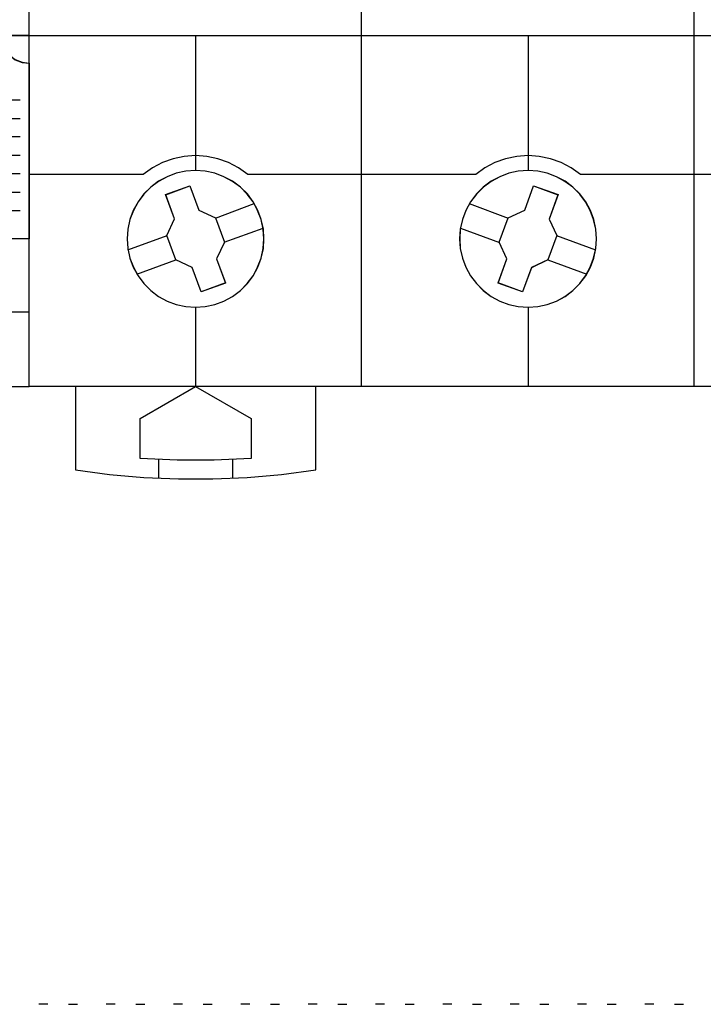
# Model space of a CAD drawing. Header units: millimetres. Extents: x -1290 to 1795, y -4192 to -1311.
# Tile 321 of 656: x 1495 to 1502, y -3730 to -3719. Entities that reach past the tile are written whole.
import ezdxf

# ---------------------------------------------------------------- set-up
doc = ezdxf.new("R2010")
doc.units = ezdxf.units.MM
doc.layers.add('45', color=7, linetype='Continuous')
doc.layers.add('51', color=7, linetype='Continuous')
doc.layers.add('Aparatura', color=7, linetype='Continuous', lineweight=13)

# ---------------------------------------------------------------- blocks, each defined once
blk = doc.blocks.new('*U236')
at = {"layer": '45', "color": 7}
for points in [[(657.373614, -383.509255), (675.370522, -383.509255), (675.370522, -383.509255), (693.361587, -383.509255), (693.361587, -383.509255), (693.361587, -466.48895), (693.361587, -466.48895), (675.370522, -466.48895), (675.370522, -466.48895), (657.373614, -466.48895), (657.373614, -466.48895), (639.382549, -466.48895), (639.382549, -466.48895), (639.382549, -383.509255), (639.382549, -383.509255), (657.373614, -383.509255), (657.373614, -383.509255)], [(652.087186, -458.486137), (652.052084, -457.965504), (651.940926, -457.444872), (651.747863, -456.947638), (651.502147, -456.479653), (651.186226, -456.058467), (650.811801, -455.68993), (650.384723, -455.37404), (649.922542, -455.122498), (649.425259, -454.935304), (648.910425, -454.824158), (648.38389, -454.783209), (647.863205, -454.824158), (647.33667, -454.935304), (646.845238, -455.122498), (646.383057, -455.37404), (645.961829, -455.68993), (645.587404, -456.058467), (645.271483, -456.479653), (645.014066, -456.947638), (644.832704, -457.444872), (644.721547, -457.965504), (644.686444, -458.486137), (644.721547, -459.01847), (644.832704, -459.533253), (645.014066, -460.024637), (645.271483, -460.492621), (645.587404, -460.913807), (645.961829, -461.288195), (646.383057, -461.604084), (646.845238, -461.861476), (647.33667, -462.04282), (647.863205, -462.153966), (648.38389, -462.189065), (648.910425, -462.153966), (649.425259, -462.04282), (649.922542, -461.861476), (650.384723, -461.604084), (650.811801, -461.288195), (651.186226, -460.913807), (651.502147, -460.492621), (651.747863, -460.024637), (651.940926, -459.533253), (652.052084, -459.01847), (652.087186, -458.486137)], [(652.083605, -458.487035), (652.048545, -457.967033), (651.937522, -457.447031), (651.744693, -456.950401), (651.499274, -456.482983), (651.183735, -456.062308), (650.809763, -455.694217), (650.383201, -455.37871), (649.92158, -455.127473), (649.424898, -454.940506), (648.910687, -454.829495), (648.384789, -454.788596), (647.864734, -454.829495), (647.338836, -454.940506), (646.847998, -455.127473), (646.386376, -455.37871), (645.965658, -455.694217), (645.591686, -456.062308), (645.276147, -456.482983), (645.019042, -456.950401), (644.837899, -457.447031), (644.726876, -457.967033), (644.691816, -458.487035), (644.726876, -459.018722), (644.837899, -459.532881), (645.019042, -460.023669), (645.276147, -460.491087), (645.591686, -460.911762), (645.965658, -461.285696), (646.386376, -461.601203), (646.847998, -461.858282), (647.338836, -462.039406), (647.864734, -462.150418), (648.384789, -462.185474), (648.910687, -462.150418), (649.424898, -462.039406), (649.92158, -461.858282), (650.383201, -461.601203), (650.809763, -461.285696), (651.183735, -460.911762), (651.499274, -460.491087), (651.744693, -460.023669), (651.937522, -459.532881), (652.048545, -459.018722), (652.083605, -458.487035)], [(670.07602, -458.486137), (670.040912, -457.965504), (669.923883, -457.444872), (669.742489, -456.947638), (669.490878, -456.479653), (669.169049, -456.058467), (668.794558, -455.68993), (668.373256, -455.37404), (667.905142, -455.122498), (667.413622, -454.935304), (666.898696, -454.824158), (666.37792, -454.783209), (665.84544, -454.824158), (665.330514, -454.935304), (664.838995, -455.122498), (664.370881, -455.37404), (663.949578, -455.68993), (663.575087, -456.058467), (663.253258, -456.479653), (663.001647, -456.947638), (662.820253, -457.444872), (662.703224, -457.965504), (662.668116, -458.486137), (662.703224, -459.01847), (662.820253, -459.533253), (663.001647, -460.024637), (663.253258, -460.492621), (663.575087, -460.913807), (663.949578, -461.288195), (664.370881, -461.604084), (664.838995, -461.861476), (665.330514, -462.04282), (665.84544, -462.153966), (666.37792, -462.189065), (666.898696, -462.153966), (667.413622, -462.04282), (667.905142, -461.861476), (668.373256, -461.604084), (668.794558, -461.288195), (669.169049, -460.913807), (669.490878, -460.492621), (669.742489, -460.024637), (669.923883, -459.533253), (670.040912, -459.01847), (670.07602, -458.486137)], [(670.070648, -458.487035), (670.035591, -457.967033), (669.918732, -457.447031), (669.737601, -456.950401), (669.486355, -456.482983), (669.164993, -456.062308), (668.791045, -455.694217), (668.370353, -455.37871), (667.902918, -455.127473), (667.412111, -454.940506), (666.897933, -454.829495), (666.377911, -454.788596), (665.846204, -454.829495), (665.332025, -454.940506), (664.841218, -455.127473), (664.373783, -455.37871), (663.953091, -455.694217), (663.579143, -456.062308), (663.257782, -456.482983), (663.006535, -456.950401), (662.825404, -457.447031), (662.708546, -457.967033), (662.673488, -458.487035), (662.708546, -459.018722), (662.825404, -459.532881), (663.006535, -460.023669), (663.257782, -460.491087), (663.579143, -460.911762), (663.953091, -461.285696), (664.373783, -461.601203), (664.841218, -461.858282), (665.332025, -462.039406), (665.846204, -462.150418), (666.377911, -462.185474), (666.897933, -462.150418), (667.412111, -462.039406), (667.902918, -461.858282), (668.370353, -461.601203), (668.791045, -461.285696), (669.164993, -460.911762), (669.486355, -460.491087), (669.737601, -460.023669), (669.918732, -459.532881), (670.035591, -459.018722), (670.070648, -458.487035)], [(646.767175, -456.092553), (648.080212, -455.612665), (648.080212, -455.612665), (648.560878, -456.935282), (648.560878, -456.935282), (649.469452, -457.350794), (649.469452, -457.350794), (649.950118, -458.667558), (649.950118, -458.667558), (649.522208, -459.56881), (649.522208, -459.56881), (650.002874, -460.879722), (650.002874, -460.879722), (648.683975, -461.359609), (648.683975, -461.359609), (648.209171, -460.042845), (648.209171, -460.042845), (647.31232, -459.627333), (647.31232, -459.627333), (646.831655, -458.310569), (646.831655, -458.310569), (647.247841, -457.409317), (647.247841, -457.409317), (646.767175, -456.092553), (646.767175, -456.092553)], [(646.770757, -456.097189), (648.08016, -455.618051), (648.559496, -456.938602), (649.465556, -457.353465), (649.944892, -458.668172), (649.518166, -459.568017), (649.997502, -460.876881), (648.682252, -461.356019), (648.208763, -460.041311), (647.314393, -459.626448), (646.835058, -458.311741), (647.250092, -457.411897), (646.770757, -456.097189)], [(666.670928, -455.612665), (667.995289, -456.092553), (667.995289, -456.092553), (667.508909, -457.415169), (667.508909, -457.415169), (667.930829, -458.310569), (667.930829, -458.310569), (667.450309, -459.627333), (667.450309, -459.627333), (666.553728, -460.048697), (666.553728, -460.048697), (666.073208, -461.359609), (666.073208, -461.359609), (664.748847, -460.879722), (664.748847, -460.879722), (665.229367, -459.56881), (665.229367, -459.56881), (664.813307, -458.67341), (664.813307, -458.67341), (665.293827, -457.350794), (665.293827, -457.350794), (666.190408, -456.935282), (666.190408, -456.935282), (666.670928, -455.612665), (666.670928, -455.612665)], [(666.670269, -455.618051), (667.991708, -456.097189), (667.506401, -457.41774), (667.92739, -458.311741), (667.44793, -459.626448), (666.553327, -460.047154), (666.073867, -461.356019), (664.752428, -460.876881), (665.231889, -459.568017), (664.816746, -458.674016), (665.296206, -457.353465), (666.190809, -456.938602), (666.670269, -455.618051)], [(641.887664, -466.476382), (641.887664, -470.995933), (641.887664, -470.995933), (643.735376, -471.235961), (645.588935, -471.399882), (647.454188, -471.481843), (649.313595, -471.481843), (651.178848, -471.399882), (653.038255, -471.235961), (654.885966, -470.995933), (654.885966, -470.995933), (654.885966, -466.476382), (641.887664, -466.476382)], [(645.381215, -468.215793), (648.383889, -466.476382), (648.383889, -466.476382), (651.392415, -468.215793), (651.392415, -468.215793), (651.392415, -470.382736), (651.392415, -470.382736), (649.38478, -470.476442), (647.382997, -470.476442), (645.381215, -470.382736), (645.381215, -470.382736), (645.381215, -468.215793), (645.381215, -468.215793)]]:
    blk.add_lwpolyline(points, close=True, dxfattribs=at)
at = {"layer": '45', "color": 59}
blk.add_lwpolyline([(657.374808, -383.514641), (675.369328, -383.514641), (693.358006, -383.514641), (693.358006, -466.483564), (675.369328, -466.483564), (657.374808, -466.483564), (639.386131, -466.483564), (639.386131, -383.514641), (657.374808, -383.514641)], close=True, dxfattribs=at)
at = {"layer": '45', "color": 7}
for points in [[(657.369593, -466.48895), (657.369593, -416.79521)], [(675.363799, -466.48895), (675.363799, -416.79521)], [(639.382549, -447.488666), (657.380337, -447.488666)], [(648.378757, -447.488666), (648.378757, -454.795777)], [(657.369593, -447.488666), (675.374543, -447.488666)], [(666.372963, -447.488666), (666.372963, -454.795777)], [(675.363799, -447.488666), (693.361587, -447.488666)], [(649.460308, -457.35955), (651.562527, -456.582159)], [(663.189194, -456.582159), (665.302157, -457.35955)], [(644.727629, -459.075913), (646.842383, -458.305704)], [(649.93841, -458.673752), (652.040629, -457.903543)], [(662.709301, -457.903543), (664.824054, -458.679138)], [(667.920082, -458.305704), (670.029464, -459.081299)], [(645.205732, -460.395502), (647.320485, -459.619906)], [(667.441979, -459.619906), (669.54957, -460.395502)], [(648.378757, -462.178293), (648.378757, -466.48895)], [(666.372963, -462.178293), (666.372963, -466.48895)], [(646.380396, -470.436944), (646.380396, -471.445936)], [(650.377119, -470.436944), (650.377119, -471.445936)]]:
    blk.add_lwpolyline(points, dxfattribs=at)
at = {"layer": '45', "color": 251}
for points in [[(651.216932, -454.998653), (650.713583, -454.638902), (650.169263, -454.35582), (649.595679, -454.149406), (648.998683, -454.031455), (648.384129, -453.984275), (647.775428, -454.031455), (647.178432, -454.149406), (646.598995, -454.35582), (646.054676, -454.638902), (645.551326, -454.998653)], [(669.205766, -454.998653), (668.708113, -454.638902), (668.163621, -454.35582), (667.584001, -454.149406), (666.980962, -454.031455), (666.377923, -453.984275), (665.763174, -454.031455), (665.160135, -454.149406), (664.580515, -454.35582), (664.036024, -454.638902), (663.53837, -454.998653)], [(639.382549, -454.98788), (645.56207, -454.98788)], [(651.206188, -454.98788), (657.380337, -454.98788)], [(657.369593, -454.98788), (663.550905, -454.98788)], [(669.195022, -454.98788), (675.374543, -454.98788)], [(675.363799, -454.98788), (681.537948, -454.98788)]]:
    blk.add_lwpolyline(points, dxfattribs=at)
blk = doc.blocks.new('*U237')
at = {"layer": '45', "color": 7}
for points in [[(639.380759, -383.521822), (630.387146, -383.521822), (630.387146, -383.521822), (621.388343, -383.521822), (621.388343, -383.521822), (621.388343, -466.478178), (621.388343, -466.478178), (630.387146, -466.478178), (630.387146, -466.478178), (639.380759, -466.478178), (639.380759, -466.478178), (639.380759, -383.521822), (639.380759, -383.521822)], [(639.377177, -383.527208), (630.387145, -383.527208), (621.391924, -383.527208), (621.391924, -466.474587), (630.387145, -466.474587), (639.377177, -466.474587), (639.377177, -383.527208)], [(630.38276, -448.981137), (630.772172, -448.929239), (631.13043, -448.783925), (631.441959, -448.540005), (631.68599, -448.228618), (631.831371, -447.870523), (631.888484, -447.481288), (631.872908, -447.476099), (637.906188, -447.476099), (637.885419, -447.481288), (637.932149, -447.870523), (638.087913, -448.228618), (638.32156, -448.540005), (638.633089, -448.783925), (639.001732, -448.929239), (639.380759, -448.981137), (639.380759, -448.981137), (639.380759, -458.48883), (639.380759, -458.48883), (630.38276, -458.48883), (630.38276, -458.48883), (630.38276, -448.981137), (630.38276, -448.981137)], [(630.386342, -448.985297), (630.775443, -448.933441), (631.133416, -448.788245), (631.444697, -448.544524), (631.688534, -448.233391), (631.833799, -447.875587), (631.890867, -447.48667), (631.875303, -447.481485), (637.90378, -447.481485), (637.883028, -447.48667), (637.92972, -447.875587), (638.085361, -448.233391), (638.318822, -448.544524), (638.630103, -448.788245), (638.998452, -448.933441), (639.377177, -448.985297), (639.377177, -458.48524), (630.386342, -458.48524), (630.386342, -448.985297)]]:
    blk.add_lwpolyline(points, close=True, dxfattribs=at)
for points in [[(639.380759, -447.481485), (630.38276, -447.481485)], [(638.888331, -450.980639), (637.876616, -450.980639)], [(638.888331, -451.98245), (637.701132, -451.98245)], [(638.888331, -452.971692), (637.110219, -452.971692)], [(638.888331, -453.973503), (630.885932, -453.973503)], [(638.888331, -454.973518), (630.885932, -454.973518)], [(638.888331, -455.975328), (630.885932, -455.975328)], [(638.888331, -456.975343), (630.885932, -456.975343)], [(639.380759, -462.46555), (630.38276, -462.46555)]]:
    blk.add_lwpolyline(points, dxfattribs=at)
blk = doc.blocks.new('*U240')
at = {"layer": '51', "color": 255}
for points in [[(530.946372, -649.888456), (531.435218, -649.888456)], [(534.586756, -649.888456), (535.077393, -649.888456)], [(538.228931, -649.888456), (538.719568, -649.888456)], [(541.871106, -649.888456), (542.361743, -649.888456)], [(545.513281, -649.888456), (546.002127, -649.888456)], [(549.153665, -649.888456), (549.644302, -649.888456)], [(552.79584, -649.888456), (553.286477, -649.888456)], [(556.438015, -649.888456), (556.928652, -649.888456)], [(560.08019, -649.888456), (560.570827, -649.888456)], [(563.722365, -649.888456), (564.211211, -649.888456)]]:
    blk.add_lwpolyline(points, dxfattribs=at)
blk = doc.blocks.new('*U249')
at = {"layer": '51', "color": 255}
for points in [[(529.836171, -649.875889), (529.347325, -649.875889)], [(533.478346, -649.875889), (532.987709, -649.875889)], [(537.120521, -649.875889), (536.629884, -649.875889)], [(540.762696, -649.875889), (540.272059, -649.875889)], [(544.404871, -649.875889), (543.914234, -649.875889)], [(548.045255, -649.875889), (547.556408, -649.875889)], [(551.68743, -649.875889), (551.196793, -649.875889)], [(555.329605, -649.875889), (554.838968, -649.875889)], [(558.97178, -649.875889), (558.481142, -649.875889)], [(562.613954, -649.875889), (562.123317, -649.875889)]]:
    blk.add_lwpolyline(points, dxfattribs=at)

msp = doc.modelspace()

# ---------------------------------------------------------------- linework, layer by layer
at = {"layer": 'Aparatura', "color": 7, "lineweight": 13}
msp.add_lwpolyline([(1412.53, -3710.344), (1542.039, -3710.344), (1542.039, -3719.403), (1412.53, -3719.403), (1412.53, -3710.344)], close=True, dxfattribs=at)
msp.add_lwpolyline([(1412.53, -3719.402), (1542.039, -3719.402)], dxfattribs=at)

# ---------------------------------------------------------------- block references
at = {"layer": 'Aparatura', "color": 7, "lineweight": 13, "xscale": 0.2, "yscale": 0.2, "zscale": 0.2}
for name, p in [('*U240', (1388.984, -3599.91)), ('*U236', (1366.871, -3629.903)), ('*U237', (1366.871, -3629.903)), ('*U249', (1388.984, -3599.91))]:
    msp.add_blockref(name, p, dxfattribs=at)

doc.saveas('drawing.dxf')
